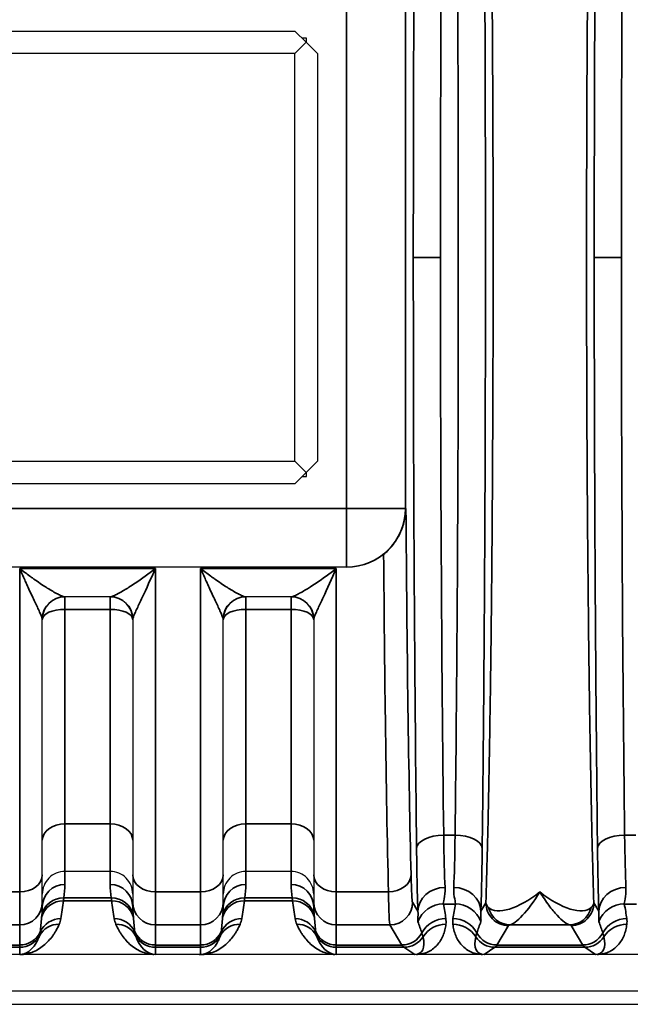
# Model space of a CAD drawing. Header units: millimetres. Extents: x 399 to 6233, y -1870 to 1602.
# Tile 527 of 656: x 6005 to 6019, y -119 to -98. Entities that reach past the tile are written whole.
import ezdxf

# ---------------------------------------------------------------- set-up
doc = ezdxf.new("R2010")
doc.units = ezdxf.units.MM
for name, color, linetype, lineweight in [('AM_5', 3, 'Continuous', 25), ('可見 (ISO)', 7, 'Continuous', 25), ('窄部可見 (ISO)', 7, 'Continuous', 35)]:
    doc.layers.add(name, color=color, linetype=linetype, lineweight=lineweight)
doc.styles.add('尺寸標註', font='romans.shx', dxfattribs={"bigfont": 'CHINESET.SHX'})
doc.dimstyles.new('CNS1$0', dxfattribs={"dimtxt": 2.5, "dimasz": 2.5, "dimexe": 1, "dimexo": 1, "dimgap": 1.5, "dimtad": 1, "dimtoh": 1, "dimdec": 1, "dimdsep": 46, "dimtxsty": '尺寸標註', "dimcen": 0, "dimclrd": 2, "dimclre": 2, "dimclrt": 1, "dimadec": 0, "dimazin": 2, "dimtp": 0.1, "dimtm": 0.1, "dimtfac": 0.71, "dimtdec": 1, "dimtmove": 0, "dimatfit": 0, "dimfxl": 0, "dimlwd": 13, "dimlwe": 13, "dimarcsym": 0})

# ---------------------------------------------------------------- blocks, each defined once
blk = doc.blocks.new('*D332')
at = {"layer": 'AM_5', "color": 2, "lineweight": 13}
for p, q in [((6099.13, -103.796), (6099.13, -138.156)), ((5938.43, -120.028), (5938.43, -138.156)), ((6096.63, -137.156), (5940.93, -137.156))]:
    blk.add_line(p, q, dxfattribs=at)
at = {"layer": 'AM_5', "color": 2, "lineweight": -2}
for points in [[(5940.93, -136.739), (5940.93, -137.573), (5938.43, -137.156)], [(6096.63, -136.739), (6096.63, -137.573), (6099.13, -137.156)]]:
    blk.add_solid(points, dxfattribs=at)
at = {"layer": 'Defpoints', "color": 0, "lineweight": -2}
for p in [(6099.13, -102.796), (5938.43, -119.028), (5938.43, -137.156)]:
    blk.add_point(p, dxfattribs=at)
at = {"layer": 'AM_5', "color": 1, "insert": (6018.78, -134.406), "char_height": 2.5, "attachment_point": 5, "style": '尺寸標註'}
blk.add_mtext('160.7', dxfattribs=at)

msp = doc.modelspace()

# ---------------------------------------------------------------- linework, layer by layer
at = {"layer": '可見 (ISO)'}
for p, q in [((6002.264, -97.796), (6011.264, -97.796)), ((6011.264, -97.796), (6011.514, -98.046)), ((6011.514, -98.046), (6011.264, -98.296)), ((6011.524, -97.952), (6011.42, -97.952)), ((6011.514, -98.046), (6011.524, -98.036)), ((6011.514, -98.046), (6011.764, -98.296)), ((6011.524, -98.056), (6011.524, -97.952)), ((6011.264, -98.296), (6002.264, -98.296)), ((6011.264, -107.296), (6011.264, -98.296)), ((6011.764, -98.296), (6011.764, -107.296)), ((6002.264, -107.296), (6011.264, -107.296)), ((6011.264, -107.296), (6011.514, -107.546)), ((6011.764, -107.296), (6011.514, -107.546)), ((6011.514, -107.546), (6011.264, -107.796)), ((6011.42, -107.64), (6011.524, -107.64)), ((6011.524, -107.556), (6011.514, -107.546)), ((6011.524, -107.64), (6011.524, -107.536)), ((6011.264, -107.796), (6002.264, -107.796)), ((6012.407, -109.64), (6000.953, -109.64)), ((6012.418, -109.64), (6012.407, -109.64)), ((6007.186, -110.296), (6006.174, -110.296)), ((6011.186, -110.296), (6010.174, -110.296)), ((6005.68, -116.436), (6005.68, -110.796)), ((6007.68, -110.796), (6007.68, -116.436)), ((6009.68, -116.436), (6009.68, -110.796)), ((6011.68, -110.796), (6011.68, -116.436)), ((6007.18, -116.362), (6006.18, -116.362)), ((6011.18, -116.362), (6010.18, -116.362)), ((6005.68, -117.043), (6005.68, -116.436)), ((6007.68, -116.436), (6007.68, -117.043)), ((6009.68, -117.043), (6009.68, -116.436)), ((6011.68, -116.436), (6011.68, -117.043)), ((6005.68, -117.043), (6005.68, -117.145)), ((6007.68, -117.145), (6007.68, -117.043)), ((6009.68, -117.043), (6009.68, -117.145)), ((6011.68, -117.145), (6011.68, -117.043)), ((6083.18, -118.196), (5978.68, -118.196)), ((5978.68, -118.996), (6083.18, -118.996)), ((5974.43, -119.296), (6087.43, -119.296))]:
    msp.add_line(p, q, dxfattribs=at)
for centre, radius, start, end in [((6006.18, -110.796), 0.5, 90, 180), ((6007.18, -110.796), 0.5, 0, 90), ((6010.264, -113.296), 3, 104.5681, 104.5686), ((6010.18, -110.796), 0.5, 90, 180), ((6011.18, -110.796), 0.5, 0, 90), ((6010.264, -113.296), 3, 60.9639, 60.9657)]:
    msp.add_arc(centre, radius, start, end, dxfattribs=at)
msp.add_ellipse((6009.147, -118.195), major_axis=(-0.0441, 0), ratio=0.011497, start_param=1.582178, end_param=2.38876, dxfattribs=at)
for points, knots in [([(6013.226, -109.357), (6013.295, -109.302), (6013.36, -109.238), (6013.487, -109.084), (6013.545, -108.993), (6013.634, -108.807), (6013.666, -108.714), (6013.708, -108.529), (6013.719, -108.437), (6013.72, -108.344), (6013.72, -108.342), (6013.72, -108.34)], [0.0000025, 0.0000025, 0.0000025, 0.0000025, 0.0273791, 0.0273791, 0.0597, 0.0597, 0.089653, 0.089653, 0.1184213, 0.1184213, 0.1189519, 0.1189519, 0.1189519, 0.1189519]), ([(6013.226, -109.357), (6013.133, -109.431), (6013.026, -109.496), (6012.754, -109.608), (6012.581, -109.64), (6012.418, -109.64)], [-0.48595409, -0.48595409, -0.48595409, -0.48595409, -0.45043413, -0.45043413, -0.40161512, -0.40161512, -0.40161512, -0.40161512]), ([(6006.18, -116.362), (6006.047, -116.362), (6005.918, -116.416), (6005.826, -116.508), (6005.734, -116.6), (6005.68, -116.731), (6005.68, -116.861)], [0, 0, 0, 0, 0.0003907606, 0.0003907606, 0.0003907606, 0.0007815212, 0.0007815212, 0.0007815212, 0.0007815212]), ([(6007.68, -116.861), (6007.68, -116.73), (6007.625, -116.6), (6007.533, -116.508), (6007.441, -116.416), (6007.312, -116.362), (6007.18, -116.362)], [-0.0000151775, -0.0000151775, -0.0000151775, -0.0000151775, 0.0003793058, 0.0003793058, 0.0003793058, 0.0007737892, 0.0007737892, 0.0007737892, 0.0007737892]), ([(6010.18, -116.362), (6010.047, -116.362), (6009.918, -116.416), (6009.826, -116.508), (6009.734, -116.6), (6009.68, -116.731), (6009.68, -116.861)], [0, 0, 0, 0, 0.0003907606, 0.0003907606, 0.0003907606, 0.0007815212, 0.0007815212, 0.0007815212, 0.0007815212]), ([(6011.68, -116.861), (6011.68, -116.73), (6011.625, -116.6), (6011.533, -116.508), (6011.441, -116.416), (6011.312, -116.362), (6011.18, -116.362)], [-0.0000151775, -0.0000151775, -0.0000151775, -0.0000151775, 0.0003793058, 0.0003793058, 0.0003793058, 0.0007737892, 0.0007737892, 0.0007737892, 0.0007737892]), ([(6008.18, -118.196), (6008.176, -118.196), (6008.172, -118.196), (6008.168, -118.196), (6008.161, -118.196), (6008.155, -118.196), (6008.148, -118.196)], [-0.00000448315, -0.00000448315, -0.00000448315, -0.00000448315, 0.00000994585, 0.00000994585, 0.00000994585, 0.00003010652, 0.00003010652, 0.00003010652, 0.00003010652]), ([(6012.18, -118.196), (6012.176, -118.196), (6012.172, -118.196), (6012.168, -118.196), (6012.161, -118.196), (6012.155, -118.196), (6012.148, -118.196)], [-0.00000448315, -0.00000448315, -0.00000448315, -0.00000448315, 0.00000994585, 0.00000994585, 0.00000994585, 0.00003010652, 0.00003010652, 0.00003010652, 0.00003010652]), ([(6013.949, -118.196), (6013.942, -118.196), (6013.934, -118.196), (6013.928, -118.196), (6013.922, -118.196), (6013.917, -118.196), (6013.912, -118.196)], [0.00000000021, 0.00000000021, 0.00000000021, 0.00000000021, 0.00002113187, 0.00002113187, 0.00002113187, 0.0000394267, 0.0000394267, 0.0000394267, 0.0000394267]), ([(6015.447, -118.196), (6015.442, -118.196), (6015.438, -118.196), (6015.432, -118.196), (6015.425, -118.196), (6015.418, -118.196), (6015.411, -118.196)], [-0.00000491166, -0.00000491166, -0.00000491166, -0.00000491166, 0.00001268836, 0.00001268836, 0.00001268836, 0.00003478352, 0.00003478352, 0.00003478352, 0.00003478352]), ([(6017.949, -118.196), (6017.942, -118.196), (6017.934, -118.196), (6017.928, -118.196), (6017.922, -118.196), (6017.917, -118.196), (6017.912, -118.196)], [0.00000000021, 0.00000000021, 0.00000000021, 0.00000000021, 0.00002113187, 0.00002113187, 0.00002113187, 0.0000394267, 0.0000394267, 0.0000394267, 0.0000394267])]:
    msp.add_open_spline(points, degree=3, knots=knots, dxfattribs=at)
at = {"layer": '窄部可見 (ISO)'}
for p, q in [((6012.407, -108.34), (6012.407, -97.252)), ((6013.706, -97.252), (6013.706, -108.34)), ((6014.482, -102.796), (6013.882, -102.796)), ((6018.482, -102.796), (6017.882, -102.796)), ((6000.953, -108.34), (6012.407, -108.34)), ((6012.407, -109.64), (6012.407, -108.34)), ((6013.706, -108.34), (6012.407, -108.34)), ((6013.706, -108.34), (6013.72, -108.34)), ((6005.18, -109.667), (6005.18, -116.814)), ((6005.18, -109.667), (6008.18, -109.667)), ((6008.18, -116.814), (6008.18, -109.667)), ((6009.18, -109.667), (6009.18, -116.814)), ((6009.18, -109.667), (6012.18, -109.667)), ((6012.18, -116.814), (6012.18, -109.667)), ((6006.18, -110.572), (6006.18, -110.296)), ((6007.18, -110.572), (6007.18, -110.296)), ((6010.18, -110.296), (6010.18, -110.572)), ((6011.18, -110.296), (6011.18, -110.572)), ((6007.18, -110.572), (6006.18, -110.572)), ((6006.18, -115.312), (6006.18, -110.572)), ((6007.18, -110.572), (6007.18, -115.312)), ((6011.18, -110.572), (6010.18, -110.572)), ((6010.18, -115.312), (6010.18, -110.572)), ((6011.18, -110.572), (6011.18, -115.312)), ((6007.18, -115.312), (6006.18, -115.312)), ((6006.18, -116.362), (6006.18, -115.312)), ((6007.18, -115.312), (6007.18, -116.362)), ((6011.18, -115.312), (6010.18, -115.312)), ((6010.18, -116.362), (6010.18, -115.312)), ((6011.18, -115.312), (6011.18, -116.362)), ((6014.554, -115.558), (6014.805, -115.558)), ((6018.554, -115.558), (6018.805, -115.558)), ((6006.18, -116.362), (6006.18, -116.65)), ((6007.18, -116.65), (6007.18, -116.362)), ((6010.18, -116.362), (6010.18, -116.65)), ((6011.18, -116.65), (6011.18, -116.362)), ((6004.18, -116.814), (6005.18, -116.814)), ((6005.18, -116.814), (6005.18, -117.543)), ((6007.213, -117.008), (6006.146, -117.008)), ((6006.156, -116.944), (6007.203, -116.944)), ((6008.18, -116.814), (6009.18, -116.814)), ((6008.18, -117.543), (6008.18, -116.814)), ((6009.18, -116.814), (6009.18, -117.543)), ((6011.213, -117.008), (6010.146, -117.008)), ((6010.156, -116.944), (6011.203, -116.944)), ((6012.18, -116.814), (6013.332, -116.814)), ((6012.18, -117.543), (6012.18, -116.814)), ((6013.864, -117.043), (6013.983, -117.241)), ((6014.814, -117.081), (6014.546, -117.081)), ((6015.376, -117.241), (6015.487, -117.056)), ((6017.872, -117.056), (6017.983, -117.241)), ((6018.814, -117.081), (6018.546, -117.081)), ((6005.18, -117.543), (6004.18, -117.543)), ((6005.18, -117.986), (6005.18, -117.543)), ((6009.18, -117.543), (6008.18, -117.543)), ((6008.18, -117.543), (6008.18, -117.986)), ((6009.18, -117.986), (6009.18, -117.543)), ((6013.365, -117.543), (6012.18, -117.543)), ((6012.18, -117.543), (6012.18, -117.986)), ((6013.63, -117.986), (6013.365, -117.543)), ((6015.987, -117.555), (6015.729, -117.986)), ((6017.336, -117.543), (6016.023, -117.543)), ((6017.63, -117.986), (6017.372, -117.555)), ((6004.18, -117.986), (6005.18, -117.986)), ((6005.18, -118.037), (6004.18, -118.037)), ((6005.18, -117.986), (6005.18, -118.037)), ((6005.18, -118.196), (6005.18, -118.037)), ((6008.18, -117.986), (6009.18, -117.986)), ((6008.18, -118.037), (6008.18, -117.986)), ((6009.18, -118.037), (6008.18, -118.037)), ((6008.18, -118.037), (6008.18, -118.196)), ((6009.18, -117.986), (6009.18, -118.037)), ((6009.18, -118.196), (6009.18, -118.037)), ((6012.18, -117.986), (6013.63, -117.986)), ((6012.18, -118.037), (6012.18, -117.986)), ((6013.674, -118.037), (6012.18, -118.037)), ((6012.18, -118.037), (6012.18, -118.196)), ((6013.912, -118.196), (6013.674, -118.037)), ((6015.685, -118.037), (6015.447, -118.196)), ((6017.674, -118.037), (6015.685, -118.037)), ((6015.729, -117.986), (6017.63, -117.986)), ((6017.912, -118.196), (6017.674, -118.037))]:
    msp.add_line(p, q, dxfattribs=at)
for centre, major_axis, ratio, start_param, end_param in [((6015.039, -102.796), (0, -26), 0.02143, 4.199317, 4.712389), ((6019.039, -102.796), (0, -26), 0.02143, 4.199317, 4.712389), ((6015.039, -102.796), (0, -26), 0.02143, 4.712389, 5.225461), ((6019.039, -102.796), (0, -26), 0.02143, 4.712389, 5.225461), ((6012.407, -108.34), (0, -1.3), 0.999781, 0, 1.570796), ((6006.174, -110.796), (0, 0.5), 0.995128, 0, 1.522394), ((6007.186, -110.796), (0, 0.5), 0.995128, 4.760791, 6.283185), ((6010.174, -110.796), (0, 0.5), 0.995128, 0, 1.522394), ((6011.186, -110.796), (0, 0.5), 0.995128, 4.760791, 6.283185), ((6006.18, -110.796), (-0.5, 0), 0.448818, 4.712389, 6.283185), ((6007.18, -110.796), (0.5, 0), 0.448818, 0, 1.570796), ((6010.18, -110.796), (-0.5, 0), 0.448818, 4.712389, 6.283185), ((6011.18, -110.796), (0.5, 0), 0.448818, 0, 1.570796), ((6006.18, -115.673), (-0.5, 0), 0.722416, 4.712389, 6.283185), ((6007.18, -115.673), (0.5, 0), 0.722416, 0, 1.570796), ((6010.18, -115.673), (-0.5, 0), 0.722416, 4.712389, 6.283185), ((6011.18, -115.673), (0.5, 0), 0.722416, 0, 1.570796), ((6014.554, -115.853), (-0.6, -0.007), 0.49083, 4.706597, 6.259146), ((6014.61, -114.484), (0.007, -2.58), 0.02502, 5.141663, 5.756891), ((6014.75, -114.484), (-0.007, -2.58), 0.02502, 0.526295, 1.141522), ((6014.805, -115.853), (0.6, -0.007), 0.49083, 0.024039, 1.576589), ((6018.554, -115.853), (-0.6, -0.007), 0.49083, 4.706597, 6.259146), ((6018.61, -114.484), (0.007, -2.58), 0.02502, 5.141663, 5.756891), ((6014.01, -114.564), (-0.007, 3.096), 0.02085, 2.000085, 2.615317), ((6015.349, -114.564), (0.007, 3.096), 0.02085, 3.667868, 4.283101), ((6018.01, -114.564), (-0.007, 3.096), 0.02085, 2.000085, 2.615317), ((6005.18, -116.436), (0.5, 0), 0.756436, 4.712389, 6.283185), ((6008.18, -116.436), (-0.5, 0), 0.756436, 0, 1.570796), ((6009.18, -116.436), (0.5, 0), 0.756436, 4.712389, 6.283185), ((6012.18, -116.436), (-0.5, 0), 0.756436, 0, 1.570796), ((6013.332, -116.436), (0.5, 0.012), 0.756341, 4.694068, 6.251166), ((6013.863, -114.934), (0.003, -2.11), 0.022449, 5.503973, 6.245732), ((6006.18, -117.145), (-0.5, 0), 0.991894, 4.712389, 6.283185), ((6005.674, -116.724), (-0.052, -0.974), 0.515671, 1.369912, 1.674524), ((6007.685, -116.724), (0.052, -0.974), 0.515671, 4.608661, 4.913273), ((6007.18, -117.145), (0.5, 0), 0.991894, 0, 1.570796), ((6010.18, -117.145), (-0.5, 0), 0.991894, 4.712389, 6.283185), ((6009.674, -116.724), (-0.052, -0.974), 0.515671, 1.369912, 1.674524), ((6011.685, -116.724), (0.052, -0.974), 0.515671, 4.608661, 4.913273), ((6011.18, -117.145), (0.5, 0), 0.991894, 0, 1.570796), ((6014.583, -117.241), (-0.6, -0.023), 0.876399, 4.678969, 6.239685), ((6014.776, -117.241), (0.6, -0.023), 0.876399, 0.0435, 1.604216), ((6018.583, -117.241), (-0.6, -0.023), 0.876399, 4.678969, 6.239685), ((6006.146, -117.507), (-0.497, 0.054), 0.998252, 4.819575, 6.131234), ((6006.156, -117.44), (-0.494, 0.079), 0.99169, 4.869348, 6.224987), ((6005.628, -116.774), (-0.126, -1.734), 0.309252, 1.221866, 1.457857), ((6007.203, -117.44), (0.494, 0.079), 0.99169, 0.058198, 1.413837), ((6007.732, -116.774), (0.126, -1.734), 0.309252, 4.825328, 5.06132), ((6007.213, -117.507), (0.497, 0.054), 0.998252, 0.151951, 1.463611), ((6010.146, -117.507), (-0.497, 0.054), 0.998252, 4.819575, 6.131234), ((6010.156, -117.44), (-0.494, 0.079), 0.99169, 4.869348, 6.224987), ((6009.628, -116.774), (-0.126, -1.734), 0.309252, 1.221866, 1.457857), ((6011.203, -117.44), (0.494, 0.079), 0.99169, 0.058198, 1.413837), ((6011.732, -116.774), (0.126, -1.734), 0.309252, 4.825328, 5.06132), ((6011.213, -117.507), (0.497, 0.054), 0.998252, 0.151951, 1.463611), ((6013.363, -115.012), (-0.003, 2.532), 0.018707, 2.362393, 3.10415), ((6005.18, -117.043), (0.5, 0), 0.999391, 4.712389, 6.283185), ((6005.18, -117.145), (0, 0.876), 0.570857, 4.496293, 4.712389), ((6008.18, -117.043), (-0.5, 0), 0.999391, 0, 1.570796), ((6008.18, -117.145), (0, 0.876), 0.570857, 1.570796, 1.786892), ((6009.18, -117.043), (0.5, 0), 0.999391, 4.712389, 6.283185), ((6009.18, -117.145), (0, 0.876), 0.570857, 4.496293, 4.712389), ((6012.18, -117.043), (-0.5, 0), 0.999391, 0, 1.570796), ((6012.18, -117.145), (0, 0.876), 0.570857, 1.570796, 1.786892), ((6013.365, -117.043), (-0.429, -0.257), 0.999172, 1.030857, 2.600922), ((6014.546, -117.679), (-0.588, -0.12), 0.998201, 4.511525, 5.723718), ((6013.825, -116.647), (0.587, -1.898), 0.297416, 1.071506, 1.249581), ((6015.535, -116.647), (-0.587, -1.898), 0.297416, 5.033605, 5.211679), ((6014.814, -117.679), (0.588, -0.12), 0.998201, 0.559467, 1.77166), ((6016.023, -117.043), (0.093, -0.491), 0.982993, 4.763177, 6.091983), ((6017.336, -117.043), (-0.093, -0.491), 0.982993, 0.191203, 1.520008), ((6016.867, -117.041), (-1.005, 0.004), 0.337804, 2.79924, 3.112734), ((6018.546, -117.679), (0.588, 0.12), 0.998201, 1.369933, 2.582126), ((6017.825, -116.647), (0.587, -1.898), 0.297416, 1.071506, 1.249581), ((6005.18, -116.877), (0, 1.961), 0.255034, 4.282281, 4.453176), ((6006.089, -117.903), (-0.492, 0.092), 0.998212, 4.896417, 6.037237), ((6007.271, -117.903), (0.492, 0.092), 0.998212, 0.245949, 1.386768), ((6008.18, -116.877), (0, 1.961), 0.255034, 1.830009, 2.000904), ((6009.18, -116.877), (0, 1.961), 0.255034, 4.282281, 4.453176), ((6010.089, -117.903), (-0.492, 0.092), 0.998212, 4.896417, 6.037237), ((6011.271, -117.903), (0.492, 0.092), 0.998212, 0.245949, 1.386768), ((6012.18, -116.877), (0, 1.961), 0.255034, 1.830009, 2.000904), ((6014.601, -118.001), (-0.594, -0.083), 0.998238, 4.573579, 5.655239), ((6014.758, -118.001), (0.594, -0.083), 0.998238, 0.627947, 1.709607), ((6018.601, -118.001), (0.594, 0.083), 0.998238, 1.431986, 2.513646), ((6006.052, -118.026), (-0.46, 0.197), 0.997957, 5.115617, 6.17612), ((6007.307, -118.026), (0.46, 0.197), 0.997957, 0.107065, 1.167568), ((6010.052, -118.026), (-0.46, 0.197), 0.997957, 5.115617, 6.17612), ((6011.307, -118.026), (0.46, 0.197), 0.997957, 0.107065, 1.167568), ((6013.177, -116.731), (-1.006, 2.097), 0.194686, 4.130256, 4.260833), ((6014.603, -118.125), (-0.595, 0.075), 0.998245, 4.838078, 5.844438), ((6014.756, -118.125), (0.595, 0.075), 0.998245, 0.438747, 1.445107), ((6016.182, -116.731), (1.006, 2.097), 0.194686, 2.022352, 2.15293), ((6017.177, -116.731), (-1.006, 2.097), 0.194686, 4.130256, 4.260833), ((6018.603, -118.125), (0.595, -0.075), 0.998245, 1.696485, 2.702846), ((6005.18, -117.486), (-0.5, 0), 0.999391, 1.570796, 2.711485), ((6005.18, -117.537), (-0.5, 0), 0.999903, 1.570796, 2.630736), ((6008.18, -117.486), (-0.5, 0), 0.999391, 0.430108, 1.570796), ((6008.18, -117.537), (-0.5, 0), 0.999903, 0.510856, 1.570796), ((6008.18, -117.385), (0, 0.811), 0.616376, 2.081653, 3.141593), ((6009.18, -117.486), (-0.5, 0), 0.999391, 1.570796, 2.711485), ((6009.18, -117.537), (-0.5, 0), 0.999903, 1.570796, 2.630736), ((6012.18, -117.486), (-0.5, 0), 0.999391, 0.430108, 1.570796), ((6012.18, -117.537), (-0.5, 0), 0.999903, 0.510856, 1.570796), ((6012.18, -117.385), (0, 0.811), 0.616376, 2.081653, 3.141593), ((6013.63, -117.486), (-0.429, -0.257), 0.999172, 1.030857, 2.112865), ((6013.674, -117.537), (-0.277, -0.416), 0.999683, 0.588111, 1.594775), ((6013.399, -117.353), (-0.641, 0.802), 0.399262, 2.832426, 3.839089), ((6015.96, -117.353), (0.641, 0.802), 0.399262, 2.444096, 3.45076), ((6015.685, -117.537), (-0.277, 0.416), 0.999683, 1.546818, 2.553481), ((6015.729, -117.486), (-0.429, 0.257), 0.999172, 1.028727, 2.110736), ((6017.63, -117.486), (-0.429, -0.257), 0.999172, 1.030857, 2.112865), ((6017.674, -117.537), (-0.277, -0.416), 0.999683, 0.588111, 1.594775), ((6017.399, -117.353), (-0.641, 0.802), 0.399262, 2.832426, 3.839089), ((6013.703, -18.003), (0, -100.043), 0.020838, 6.248286, 6.269226), ((6015.656, -18.003), (0, -100.043), 0.020838, 0.01396, 0.034899), ((6017.703, -18.003), (0, -100.043), 0.020838, 6.248286, 6.269226)]:
    msp.add_ellipse(centre, major_axis=major_axis, ratio=ratio, start_param=start_param, end_param=end_param, dxfattribs=at)
for points, knots in [([(6015.487, -117.056), (6015.498, -116.709), (6015.508, -116.336), (6015.518, -115.947), (6015.52, -115.884), (6015.521, -115.819), (6015.523, -115.754), (6015.534, -115.29), (6015.545, -114.794), (6015.554, -114.275), (6015.564, -113.757), (6015.573, -113.213), (6015.582, -112.643), (6015.59, -112.074), (6015.598, -111.476), (6015.605, -110.86), (6015.608, -110.599), (6015.61, -110.335), (6015.613, -110.068), (6015.617, -109.704), (6015.62, -109.334), (6015.623, -108.959), (6015.628, -108.308), (6015.633, -107.637), (6015.636, -106.953), (6015.643, -105.583), (6015.647, -104.197), (6015.647, -102.796), (6015.647, -101.395), (6015.643, -100.01), (6015.636, -98.639), (6015.63, -97.559), (6015.623, -96.519), (6015.613, -95.524), (6015.61, -95.257), (6015.608, -94.993), (6015.605, -94.732), (6015.598, -94.116), (6015.59, -93.519), (6015.582, -92.949), (6015.573, -92.38), (6015.564, -91.836), (6015.554, -91.317), (6015.545, -90.798), (6015.534, -90.302), (6015.523, -89.838), (6015.521, -89.773), (6015.52, -89.708), (6015.518, -89.645), (6015.508, -89.256), (6015.498, -88.883), (6015.487, -88.536)], [0.0267397, 0.0267397, 0.0267397, 0.0267397, 0.0775919, 0.0775919, 0.0775919, 0.0858976, 0.0858976, 0.0858976, 0.1450554, 0.1450554, 0.1450554, 0.2042133, 0.2042133, 0.2042133, 0.2633711, 0.2633711, 0.2633711, 0.2884173, 0.2884173, 0.2884173, 0.322529, 0.322529, 0.322529, 0.3816868, 0.3816868, 0.3816868, 0.5, 0.5, 0.5, 0.6183182, 0.6183182, 0.6183182, 0.7115983, 0.7115983, 0.7115983, 0.7366339, 0.7366339, 0.7366339, 0.7957918, 0.7957918, 0.7957918, 0.8549496, 0.8549496, 0.8549496, 0.9141075, 0.9141075, 0.9141075, 0.9224155, 0.9224155, 0.9224155, 0.9732653, 0.9732653, 0.9732653, 0.9732653]), ([(6017.872, -88.536), (6017.861, -88.883), (6017.851, -89.256), (6017.841, -89.645), (6017.839, -89.708), (6017.838, -89.773), (6017.836, -89.838), (6017.825, -90.302), (6017.815, -90.798), (6017.805, -91.317), (6017.795, -91.835), (6017.786, -92.379), (6017.777, -92.949), (6017.769, -93.518), (6017.761, -94.116), (6017.755, -94.732), (6017.752, -94.993), (6017.749, -95.257), (6017.746, -95.524), (6017.743, -95.888), (6017.739, -96.258), (6017.736, -96.633), (6017.731, -97.284), (6017.727, -97.955), (6017.723, -98.639), (6017.716, -100.009), (6017.712, -101.395), (6017.712, -102.796), (6017.712, -104.197), (6017.716, -105.582), (6017.723, -106.953), (6017.729, -108.033), (6017.736, -109.073), (6017.746, -110.068), (6017.749, -110.335), (6017.752, -110.599), (6017.755, -110.86), (6017.761, -111.476), (6017.769, -112.073), (6017.777, -112.643), (6017.786, -113.212), (6017.795, -113.756), (6017.805, -114.275), (6017.815, -114.794), (6017.825, -115.29), (6017.836, -115.754), (6017.838, -115.819), (6017.839, -115.884), (6017.841, -115.947), (6017.851, -116.336), (6017.861, -116.709), (6017.872, -117.056)], [0.0267397, 0.0267397, 0.0267397, 0.0267397, 0.0775919, 0.0775919, 0.0775919, 0.0858976, 0.0858976, 0.0858976, 0.1450554, 0.1450554, 0.1450554, 0.2042133, 0.2042133, 0.2042133, 0.2633711, 0.2633711, 0.2633711, 0.2884173, 0.2884173, 0.2884173, 0.322529, 0.322529, 0.322529, 0.3816868, 0.3816868, 0.3816868, 0.5, 0.5, 0.5, 0.6183182, 0.6183182, 0.6183182, 0.7115983, 0.7115983, 0.7115983, 0.7366339, 0.7366339, 0.7366339, 0.7957918, 0.7957918, 0.7957918, 0.8549496, 0.8549496, 0.8549496, 0.9141075, 0.9141075, 0.9141075, 0.9224155, 0.9224155, 0.9224155, 0.9732653, 0.9732653, 0.9732653, 0.9732653]), ([(6013.882, -102.796), (6013.882, -100.521), (6013.888, -98.247), (6013.9, -96.047), (6013.913, -93.847), (6013.931, -91.721), (6013.954, -89.739)], [0, 0, 0, 0, 0.256536, 0.256536, 0.256536, 0.5130721, 0.5130721, 0.5130721, 0.5130721]), ([(6015.405, -89.739), (6015.429, -91.721), (6015.447, -93.847), (6015.459, -96.047), (6015.471, -98.247), (6015.477, -100.521), (6015.477, -102.796), (6015.477, -105.071), (6015.471, -107.345), (6015.459, -109.545), (6015.447, -111.745), (6015.429, -113.871), (6015.405, -115.853)], [2.628521, 2.628521, 2.628521, 2.628521, 2.885057, 2.885057, 2.885057, 3.141593, 3.141593, 3.141593, 3.398129, 3.398129, 3.398129, 3.654665, 3.654665, 3.654665, 3.654665]), ([(6017.882, -102.796), (6017.882, -100.521), (6017.888, -98.247), (6017.9, -96.047), (6017.913, -93.847), (6017.931, -91.721), (6017.954, -89.739)], [0, 0, 0, 0, 0.256536, 0.256536, 0.256536, 0.5130721, 0.5130721, 0.5130721, 0.5130721]), ([(6014.805, -115.558), (6014.829, -113.621), (6014.847, -111.544), (6014.871, -107.242), (6014.877, -105.019), (6014.877, -100.573), (6014.871, -98.35), (6014.847, -94.048), (6014.829, -91.971), (6014.805, -90.034)], [2.628521, 2.628521, 2.628521, 2.628521, 2.885057, 2.885057, 3.141593, 3.141593, 3.398129, 3.398129, 3.654665, 3.654665, 3.654665, 3.654665]), ([(6013.954, -115.853), (6013.931, -113.871), (6013.913, -111.745), (6013.9, -109.545), (6013.888, -107.345), (6013.882, -105.071), (6013.882, -102.796)], [5.7701132, 5.7701132, 5.7701132, 5.7701132, 6.0266493, 6.0266493, 6.0266493, 6.2831853, 6.2831853, 6.2831853, 6.2831853]), ([(6017.954, -115.853), (6017.931, -113.871), (6017.913, -111.745), (6017.9, -109.545), (6017.888, -107.345), (6017.882, -105.071), (6017.882, -102.796)], [5.7701132, 5.7701132, 5.7701132, 5.7701132, 6.0266493, 6.0266493, 6.0266493, 6.2831853, 6.2831853, 6.2831853, 6.2831853]), ([(6013.72, -108.34), (6013.73, -109.871), (6013.745, -111.363), (6013.764, -112.731), (6013.783, -114.115), (6013.806, -115.371), (6013.832, -116.436)], [0.3125516, 0.3125516, 0.3125516, 0.3125516, 0.583573, 0.583573, 0.583573, 0.8578464, 0.8578464, 0.8578464, 0.8578464]), ([(6013.332, -116.814), (6013.306, -115.717), (6013.283, -114.427), (6013.264, -113.007), (6013.249, -111.858), (6013.236, -110.625), (6013.226, -109.357)], [5.4253389, 5.4253389, 5.4253389, 5.4253389, 5.6994911, 5.6994911, 5.6994911, 5.9212639, 5.9212639, 5.9212639, 5.9212639]), ([(6005.677, -110.772), (6005.672, -110.754), (6005.663, -110.73), (6005.652, -110.703), (6005.64, -110.673), (6005.625, -110.64), (6005.608, -110.604), (6005.604, -110.596), (6005.6, -110.587), (6005.596, -110.578), (6005.563, -110.506), (6005.525, -110.426), (6005.485, -110.341), (6005.48, -110.33), (6005.475, -110.32), (6005.47, -110.309), (6005.448, -110.26), (6005.424, -110.21), (6005.4, -110.159), (6005.38, -110.114), (6005.358, -110.068), (6005.337, -110.021), (6005.322, -109.988), (6005.307, -109.954), (6005.291, -109.92), (6005.273, -109.879), (6005.254, -109.837), (6005.236, -109.795), (6005.217, -109.753), (6005.198, -109.71), (6005.18, -109.667)], [0, 0, 0, 0, 0.000170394, 0.000170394, 0.000170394, 0.00035746, 0.00035746, 0.00035746, 0.000401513, 0.000401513, 0.000401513, 0.000758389, 0.000758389, 0.000758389, 0.000803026, 0.000803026, 0.000803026, 0.001003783, 0.001003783, 0.001003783, 0.001179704, 0.001179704, 0.001179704, 0.001304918, 0.001304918, 0.001304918, 0.001455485, 0.001455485, 0.001455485, 0.001606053, 0.001606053, 0.001606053, 0.001606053]), ([(6005.18, -109.667), (6005.254, -109.726), (6005.33, -109.783), (6005.404, -109.837), (6005.429, -109.856), (6005.454, -109.873), (6005.478, -109.891), (6005.484, -109.895), (6005.489, -109.899), (6005.495, -109.903), (6005.587, -109.968), (6005.678, -110.03), (6005.765, -110.084), (6005.774, -110.09), (6005.782, -110.095), (6005.791, -110.101), (6005.873, -110.151), (6005.951, -110.197), (6006.018, -110.232), (6006.024, -110.235), (6006.031, -110.238), (6006.037, -110.241), (6006.07, -110.258), (6006.1, -110.272), (6006.124, -110.282), (6006.147, -110.291), (6006.165, -110.296), (6006.174, -110.296)], [-0.000006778, -0.000006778, -0.000006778, -0.000006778, 0.000287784, 0.000287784, 0.000287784, 0.000385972, 0.000385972, 0.000385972, 0.000408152, 0.000408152, 0.000408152, 0.000778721, 0.000778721, 0.000778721, 0.000816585, 0.000816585, 0.000816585, 0.001171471, 0.001171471, 0.001171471, 0.001205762, 0.001205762, 0.001205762, 0.001389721, 0.001389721, 0.001389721, 0.00156422, 0.00156422, 0.00156422, 0.00156422]), ([(6007.186, -110.296), (6007.194, -110.296), (6007.212, -110.291), (6007.235, -110.282), (6007.259, -110.272), (6007.289, -110.258), (6007.322, -110.241), (6007.329, -110.238), (6007.335, -110.235), (6007.341, -110.232), (6007.378, -110.212), (6007.419, -110.19), (6007.461, -110.165), (6007.496, -110.145), (6007.531, -110.124), (6007.568, -110.101), (6007.577, -110.095), (6007.585, -110.09), (6007.594, -110.084), (6007.64, -110.055), (6007.687, -110.025), (6007.735, -109.992), (6007.878, -109.896), (6008.03, -109.785), (6008.18, -109.667)], [0, 0, 0, 0, 0.000175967, 0.000175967, 0.000175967, 0.000359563, 0.000359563, 0.000359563, 0.000393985, 0.000393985, 0.000393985, 0.000590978, 0.000590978, 0.000590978, 0.000749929, 0.000749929, 0.000749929, 0.000787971, 0.000787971, 0.000787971, 0.000984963, 0.000984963, 0.000984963, 0.001575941, 0.001575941, 0.001575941, 0.001575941]), ([(6008.18, -109.667), (6008.08, -109.897), (6007.98, -110.115), (6007.889, -110.309), (6007.884, -110.32), (6007.879, -110.331), (6007.874, -110.341), (6007.834, -110.426), (6007.796, -110.507), (6007.763, -110.578), (6007.759, -110.587), (6007.755, -110.596), (6007.751, -110.604), (6007.734, -110.64), (6007.719, -110.674), (6007.707, -110.703), (6007.696, -110.73), (6007.687, -110.754), (6007.683, -110.772)], [-0.000007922, -0.000007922, -0.000007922, -0.000007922, 0.000792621, 0.000792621, 0.000792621, 0.000836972, 0.000836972, 0.000836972, 0.001192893, 0.001192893, 0.001192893, 0.001236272, 0.001236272, 0.001236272, 0.001422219, 0.001422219, 0.001422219, 0.001593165, 0.001593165, 0.001593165, 0.001593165]), ([(6009.677, -110.772), (6009.672, -110.754), (6009.663, -110.73), (6009.652, -110.703), (6009.64, -110.673), (6009.625, -110.64), (6009.608, -110.604), (6009.604, -110.596), (6009.6, -110.587), (6009.596, -110.578), (6009.563, -110.506), (6009.525, -110.426), (6009.485, -110.341), (6009.48, -110.33), (6009.475, -110.32), (6009.47, -110.309), (6009.448, -110.26), (6009.424, -110.21), (6009.4, -110.159), (6009.38, -110.114), (6009.358, -110.068), (6009.337, -110.021), (6009.322, -109.988), (6009.307, -109.954), (6009.291, -109.92), (6009.273, -109.879), (6009.254, -109.837), (6009.236, -109.795), (6009.217, -109.753), (6009.198, -109.71), (6009.18, -109.667)], [0, 0, 0, 0, 0.000170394, 0.000170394, 0.000170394, 0.00035746, 0.00035746, 0.00035746, 0.000401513, 0.000401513, 0.000401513, 0.000758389, 0.000758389, 0.000758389, 0.000803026, 0.000803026, 0.000803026, 0.001003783, 0.001003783, 0.001003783, 0.001179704, 0.001179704, 0.001179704, 0.001304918, 0.001304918, 0.001304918, 0.001455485, 0.001455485, 0.001455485, 0.001606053, 0.001606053, 0.001606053, 0.001606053]), ([(6009.18, -109.667), (6009.254, -109.726), (6009.33, -109.783), (6009.404, -109.837), (6009.429, -109.856), (6009.454, -109.873), (6009.478, -109.891), (6009.484, -109.895), (6009.489, -109.899), (6009.495, -109.903), (6009.587, -109.968), (6009.678, -110.03), (6009.765, -110.084), (6009.774, -110.09), (6009.782, -110.095), (6009.791, -110.101), (6009.873, -110.151), (6009.951, -110.197), (6010.018, -110.232), (6010.024, -110.235), (6010.031, -110.238), (6010.037, -110.241), (6010.07, -110.258), (6010.1, -110.272), (6010.124, -110.282), (6010.147, -110.291), (6010.165, -110.296), (6010.174, -110.296)], [-0.000006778, -0.000006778, -0.000006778, -0.000006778, 0.000287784, 0.000287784, 0.000287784, 0.000385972, 0.000385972, 0.000385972, 0.000408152, 0.000408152, 0.000408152, 0.000778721, 0.000778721, 0.000778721, 0.000816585, 0.000816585, 0.000816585, 0.001171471, 0.001171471, 0.001171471, 0.001205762, 0.001205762, 0.001205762, 0.001389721, 0.001389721, 0.001389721, 0.00156422, 0.00156422, 0.00156422, 0.00156422]), ([(6011.186, -110.296), (6011.194, -110.296), (6011.212, -110.291), (6011.235, -110.282), (6011.259, -110.272), (6011.289, -110.258), (6011.322, -110.241), (6011.329, -110.238), (6011.335, -110.235), (6011.341, -110.232), (6011.378, -110.212), (6011.419, -110.19), (6011.461, -110.165), (6011.496, -110.145), (6011.531, -110.124), (6011.568, -110.101), (6011.577, -110.095), (6011.585, -110.09), (6011.594, -110.084), (6011.64, -110.055), (6011.687, -110.025), (6011.735, -109.992), (6011.878, -109.896), (6012.03, -109.785), (6012.18, -109.667)], [0, 0, 0, 0, 0.000175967, 0.000175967, 0.000175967, 0.000359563, 0.000359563, 0.000359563, 0.000393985, 0.000393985, 0.000393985, 0.000590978, 0.000590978, 0.000590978, 0.000749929, 0.000749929, 0.000749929, 0.000787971, 0.000787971, 0.000787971, 0.000984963, 0.000984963, 0.000984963, 0.001575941, 0.001575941, 0.001575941, 0.001575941]), ([(6012.18, -109.667), (6012.08, -109.897), (6011.98, -110.115), (6011.889, -110.309), (6011.884, -110.32), (6011.879, -110.331), (6011.874, -110.341), (6011.834, -110.426), (6011.796, -110.507), (6011.763, -110.578), (6011.759, -110.587), (6011.755, -110.596), (6011.751, -110.604), (6011.734, -110.64), (6011.719, -110.674), (6011.707, -110.703), (6011.696, -110.73), (6011.687, -110.754), (6011.683, -110.772)], [-0.000007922, -0.000007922, -0.000007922, -0.000007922, 0.000792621, 0.000792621, 0.000792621, 0.000836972, 0.000836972, 0.000836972, 0.001192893, 0.001192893, 0.001192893, 0.001236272, 0.001236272, 0.001236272, 0.001422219, 0.001422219, 0.001422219, 0.001593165, 0.001593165, 0.001593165, 0.001593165]), ([(6014.583, -116.715), (6014.588, -116.823), (6014.575, -116.907), (6014.552, -117.029), (6014.542, -117.067), (6014.546, -117.081)], [0, 0, 0, 0, 0.000661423, 0.000661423, 0.001322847, 0.001322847, 0.001322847, 0.001322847]), ([(6014.814, -117.081), (6014.817, -117.067), (6014.808, -117.03), (6014.785, -116.908), (6014.771, -116.823), (6014.776, -116.715)], [0, 0, 0, 0, 0.000661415, 0.000661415, 0.001322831, 0.001322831, 0.001322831, 0.001322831]), ([(6018.583, -116.715), (6018.588, -116.823), (6018.575, -116.907), (6018.552, -117.029), (6018.542, -117.067), (6018.546, -117.081)], [0, 0, 0, 0, 0.000661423, 0.000661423, 0.001322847, 0.001322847, 0.001322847, 0.001322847]), ([(6006.156, -116.944), (6006.154, -116.96), (6006.151, -116.973), (6006.15, -116.984), (6006.148, -116.994), (6006.147, -117.002), (6006.146, -117.008)], [0, 0, 0, 0, 0.0003655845, 0.0003655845, 0.0003655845, 0.0006862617, 0.0006862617, 0.0006862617, 0.0006862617]), ([(6007.213, -117.008), (6007.212, -117.002), (6007.211, -116.994), (6007.21, -116.984), (6007.208, -116.973), (6007.205, -116.96), (6007.203, -116.944)], [0, 0, 0, 0, 0.0003206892, 0.0003206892, 0.0003206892, 0.0006862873, 0.0006862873, 0.0006862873, 0.0006862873]), ([(6010.156, -116.944), (6010.154, -116.96), (6010.151, -116.973), (6010.15, -116.984), (6010.148, -116.994), (6010.147, -117.002), (6010.146, -117.008)], [0, 0, 0, 0, 0.0003655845, 0.0003655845, 0.0003655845, 0.0006862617, 0.0006862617, 0.0006862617, 0.0006862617]), ([(6011.213, -117.008), (6011.212, -117.002), (6011.211, -116.994), (6011.21, -116.984), (6011.208, -116.973), (6011.205, -116.96), (6011.203, -116.944)], [0, 0, 0, 0, 0.0003206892, 0.0003206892, 0.0003206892, 0.0006862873, 0.0006862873, 0.0006862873, 0.0006862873]), ([(6015.546, -117.16), (6015.589, -117.201), (6015.655, -117.224), (6015.734, -117.229), (6015.813, -117.234), (6015.906, -117.221), (6016.007, -117.191), (6016.209, -117.131), (6016.444, -117.002), (6016.68, -116.814)], [0, 0, 0, 0, 0.000558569, 0.000558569, 0.000558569, 0.001117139, 0.001117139, 0.001117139, 0.002234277, 0.002234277, 0.002234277, 0.002234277]), ([(6016.68, -116.814), (6016.547, -117.032), (6016.415, -117.205), (6016.239, -117.393), (6016.184, -117.443), (6016.09, -117.515), (6016.05, -117.536), (6016.023, -117.543)], [-0.000011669, -0.000011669, -0.000011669, -0.000011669, 0.001066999, 0.001066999, 0.001606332, 0.001606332, 0.002145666, 0.002145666, 0.002145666, 0.002145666]), ([(6016.68, -116.814), (6016.915, -117.002), (6017.147, -117.13), (6017.351, -117.191), (6017.554, -117.251), (6017.726, -117.242), (6017.814, -117.16)], [-0.00001122, -0.00001122, -0.00001122, -0.00001122, 0.001104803, 0.001104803, 0.001104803, 0.002220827, 0.002220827, 0.002220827, 0.002220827]), ([(6017.336, -117.543), (6017.309, -117.536), (6017.269, -117.515), (6017.222, -117.479), (6017.175, -117.443), (6017.12, -117.393), (6017.062, -117.33), (6017.003, -117.268), (6016.941, -117.194), (6016.877, -117.108), (6016.813, -117.022), (6016.745, -116.922), (6016.68, -116.814)], [0, 0, 0, 0, 0.000534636, 0.000534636, 0.000534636, 0.001069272, 0.001069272, 0.001069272, 0.001603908, 0.001603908, 0.001603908, 0.002138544, 0.002138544, 0.002138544, 0.002138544]), ([(6015.487, -117.056), (6015.487, -117.056), (6015.488, -117.06), (6015.488, -117.062), (6015.488, -117.064), (6015.488, -117.066), (6015.489, -117.068), (6015.49, -117.072), (6015.491, -117.077), (6015.492, -117.081), (6015.495, -117.09), (6015.499, -117.099), (6015.504, -117.107), (6015.511, -117.12), (6015.52, -117.133), (6015.532, -117.146), (6015.536, -117.151), (6015.541, -117.155), (6015.546, -117.16)], [-0.00000006, -0.00000006, -0.00000006, -0.00000006, 0.0000257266, 0.0000257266, 0.0000257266, 0.0000544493, 0.0000544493, 0.0000544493, 0.000111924, 0.000111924, 0.000111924, 0.0002271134, 0.0002271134, 0.0002271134, 0.0003995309, 0.0003995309, 0.0003995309, 0.0004594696, 0.0004594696, 0.0004594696, 0.0004594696]), ([(6015.987, -117.555), (6015.856, -117.555), (6015.726, -117.501), (6015.634, -117.409), (6015.541, -117.316), (6015.487, -117.186), (6015.487, -117.056)], [0, 0, 0, 0, 0.5, 0.5, 0.5, 1, 1, 1, 1]), ([(6017.872, -117.056), (6017.872, -117.186), (6017.818, -117.316), (6017.725, -117.409), (6017.633, -117.501), (6017.503, -117.555), (6017.372, -117.555)], [0, 0, 0, 0, 0.5, 0.5, 0.5, 1, 1, 1, 1]), ([(6005.663, -117.379), (6005.663, -117.374), (6005.664, -117.368), (6005.665, -117.361), (6005.666, -117.353), (6005.667, -117.344), (6005.668, -117.333)], [0, 0, 0, 0, 0.0003365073, 0.0003365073, 0.0003365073, 0.0007195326, 0.0007195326, 0.0007195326, 0.0007195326]), ([(6007.691, -117.333), (6007.693, -117.344), (6007.694, -117.353), (6007.695, -117.361), (6007.695, -117.368), (6007.696, -117.374), (6007.696, -117.379)], [0, 0, 0, 0, 0.0003830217, 0.0003830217, 0.0003830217, 0.0007195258, 0.0007195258, 0.0007195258, 0.0007195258]), ([(6009.663, -117.379), (6009.663, -117.374), (6009.664, -117.368), (6009.665, -117.361), (6009.666, -117.353), (6009.667, -117.344), (6009.668, -117.333)], [0, 0, 0, 0, 0.0003365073, 0.0003365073, 0.0003365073, 0.0007195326, 0.0007195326, 0.0007195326, 0.0007195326]), ([(6011.691, -117.333), (6011.693, -117.344), (6011.694, -117.353), (6011.695, -117.361), (6011.695, -117.368), (6011.696, -117.374), (6011.696, -117.379)], [0, 0, 0, 0, 0.0003830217, 0.0003830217, 0.0003830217, 0.0007195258, 0.0007195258, 0.0007195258, 0.0007195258]), ([(6013.984, -117.47), (6013.979, -117.458), (6013.98, -117.433), (6013.983, -117.396), (6013.983, -117.395), (6013.983, -117.394), (6013.983, -117.393), (6013.985, -117.356), (6013.989, -117.306), (6013.983, -117.241)], [0, 0, 0, 0, 0.000774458, 0.000774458, 0.000774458, 0.000793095, 0.000793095, 0.000793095, 0.001548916, 0.001548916, 0.001548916, 0.001548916]), ([(6015.376, -117.241), (6015.371, -117.306), (6015.374, -117.357), (6015.376, -117.394), (6015.377, -117.395), (6015.377, -117.395), (6015.377, -117.396), (6015.379, -117.434), (6015.38, -117.458), (6015.375, -117.47)], [0, 0, 0, 0, 0.000759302, 0.000759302, 0.000759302, 0.000774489, 0.000774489, 0.000774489, 0.001548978, 0.001548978, 0.001548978, 0.001548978]), ([(6017.984, -117.47), (6017.979, -117.458), (6017.98, -117.433), (6017.983, -117.396), (6017.983, -117.395), (6017.983, -117.394), (6017.983, -117.393), (6017.985, -117.356), (6017.989, -117.306), (6017.983, -117.241)], [0, 0, 0, 0, 0.000774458, 0.000774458, 0.000774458, 0.000793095, 0.000793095, 0.000793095, 0.001548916, 0.001548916, 0.001548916, 0.001548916]), ([(6006.052, -117.527), (6006.031, -117.574), (6006.009, -117.62), (6005.985, -117.662), (6005.973, -117.683), (6005.962, -117.703), (6005.949, -117.723), (6005.936, -117.743), (6005.923, -117.762), (6005.909, -117.782), (6005.853, -117.86), (6005.785, -117.935), (6005.709, -117.998), (6005.628, -118.064), (6005.538, -118.116), (6005.446, -118.149), (6005.396, -118.167), (6005.345, -118.18), (6005.296, -118.188), (6005.267, -118.192), (6005.239, -118.195), (6005.211, -118.196)], [2.081653, 2.081653, 2.081653, 2.081653, 2.212959, 2.212959, 2.212959, 2.277762, 2.277762, 2.277762, 2.34229, 2.34229, 2.34229, 2.601786, 2.601786, 2.601786, 2.87472, 2.87472, 2.87472, 3.022946, 3.022946, 3.022946, 3.109895, 3.109895, 3.109895, 3.109895]), ([(6008.148, -118.196), (6008.112, -118.194), (6008.074, -118.19), (6008.036, -118.183), (6007.989, -118.174), (6007.94, -118.16), (6007.892, -118.141), (6007.803, -118.106), (6007.716, -118.054), (6007.638, -117.988), (6007.565, -117.926), (6007.499, -117.852), (6007.445, -117.775), (6007.431, -117.756), (6007.419, -117.736), (6007.406, -117.717), (6007.394, -117.697), (6007.383, -117.678), (6007.371, -117.658), (6007.349, -117.617), (6007.327, -117.573), (6007.307, -117.527)], [0.031698, 0.031698, 0.031698, 0.031698, 0.145623, 0.145623, 0.145623, 0.288633, 0.288633, 0.288633, 0.554131, 0.554131, 0.554131, 0.807131, 0.807131, 0.807131, 0.869915, 0.869915, 0.869915, 0.932859, 0.932859, 0.932859, 1.05994, 1.05994, 1.05994, 1.05994]), ([(6010.052, -117.527), (6010.031, -117.574), (6010.009, -117.62), (6009.985, -117.662), (6009.973, -117.683), (6009.962, -117.703), (6009.949, -117.723), (6009.936, -117.743), (6009.923, -117.762), (6009.909, -117.782), (6009.853, -117.86), (6009.785, -117.935), (6009.709, -117.998), (6009.628, -118.064), (6009.538, -118.116), (6009.446, -118.149), (6009.396, -118.167), (6009.345, -118.18), (6009.296, -118.188), (6009.267, -118.192), (6009.239, -118.195), (6009.211, -118.196)], [2.081653, 2.081653, 2.081653, 2.081653, 2.212959, 2.212959, 2.212959, 2.277762, 2.277762, 2.277762, 2.34229, 2.34229, 2.34229, 2.601786, 2.601786, 2.601786, 2.87472, 2.87472, 2.87472, 3.022946, 3.022946, 3.022946, 3.109895, 3.109895, 3.109895, 3.109895]), ([(6012.148, -118.196), (6012.112, -118.194), (6012.074, -118.19), (6012.036, -118.183), (6011.989, -118.174), (6011.94, -118.16), (6011.892, -118.141), (6011.803, -118.106), (6011.716, -118.054), (6011.638, -117.988), (6011.565, -117.926), (6011.499, -117.852), (6011.445, -117.775), (6011.431, -117.756), (6011.419, -117.736), (6011.406, -117.717), (6011.394, -117.697), (6011.383, -117.678), (6011.371, -117.658), (6011.349, -117.617), (6011.327, -117.573), (6011.307, -117.527)], [0.031698, 0.031698, 0.031698, 0.031698, 0.145623, 0.145623, 0.145623, 0.288633, 0.288633, 0.288633, 0.554131, 0.554131, 0.554131, 0.807131, 0.807131, 0.807131, 0.869915, 0.869915, 0.869915, 0.932859, 0.932859, 0.932859, 1.05994, 1.05994, 1.05994, 1.05994]), ([(6014.603, -117.526), (6014.6, -117.549), (6014.597, -117.571), (6014.593, -117.592), (6014.589, -117.614), (6014.584, -117.634), (6014.579, -117.654), (6014.569, -117.695), (6014.556, -117.735), (6014.54, -117.774), (6014.508, -117.854), (6014.463, -117.928), (6014.407, -117.99), (6014.347, -118.056), (6014.274, -118.108), (6014.193, -118.142), (6014.149, -118.161), (6014.104, -118.175), (6014.057, -118.183), (6014.021, -118.19), (6013.985, -118.194), (6013.949, -118.196)], [2.1358688, 2.1358688, 2.1358688, 2.1358688, 2.1945542, 2.1945542, 2.1945542, 2.25329, 2.25329, 2.25329, 2.3713058, 2.3713058, 2.3713058, 2.612508, 2.612508, 2.612508, 2.8678155, 2.8678155, 2.8678155, 3.004742, 3.004742, 3.004742, 3.1094244, 3.1094244, 3.1094244, 3.1094244]), ([(6015.411, -118.196), (6015.374, -118.194), (6015.338, -118.19), (6015.302, -118.183), (6015.256, -118.175), (6015.21, -118.161), (6015.166, -118.142), (6015.085, -118.108), (6015.012, -118.056), (6014.953, -117.99), (6014.896, -117.928), (6014.851, -117.854), (6014.819, -117.774), (6014.803, -117.735), (6014.79, -117.695), (6014.78, -117.654), (6014.775, -117.634), (6014.77, -117.614), (6014.766, -117.592), (6014.762, -117.571), (6014.759, -117.549), (6014.756, -117.526)], [0.0321682, 0.0321682, 0.0321682, 0.0321682, 0.1368507, 0.1368507, 0.1368507, 0.2737771, 0.2737771, 0.2737771, 0.5290847, 0.5290847, 0.5290847, 0.7702868, 0.7702868, 0.7702868, 0.8883026, 0.8883026, 0.8883026, 0.9470384, 0.9470384, 0.9470384, 1.0057239, 1.0057239, 1.0057239, 1.0057239]), ([(6018.603, -117.526), (6018.6, -117.549), (6018.597, -117.571), (6018.593, -117.592), (6018.589, -117.614), (6018.584, -117.634), (6018.579, -117.654), (6018.569, -117.695), (6018.556, -117.735), (6018.54, -117.774), (6018.508, -117.854), (6018.463, -117.928), (6018.407, -117.99), (6018.347, -118.056), (6018.274, -118.108), (6018.193, -118.142), (6018.149, -118.161), (6018.104, -118.175), (6018.057, -118.183), (6018.021, -118.19), (6017.985, -118.194), (6017.949, -118.196)], [5.2774615, 5.2774615, 5.2774615, 5.2774615, 5.3361469, 5.3361469, 5.3361469, 5.3948827, 5.3948827, 5.3948827, 5.5128985, 5.5128985, 5.5128985, 5.7541006, 5.7541006, 5.7541006, 6.0094082, 6.0094082, 6.0094082, 6.1463346, 6.1463346, 6.1463346, 6.2510171, 6.2510171, 6.2510171, 6.2510171]), ([(6005.18, -118.196), (6005.198, -118.196), (6005.218, -118.194), (6005.238, -118.19), (6005.263, -118.186), (6005.288, -118.178), (6005.313, -118.167), (6005.359, -118.146), (6005.404, -118.113), (6005.444, -118.073), (6005.483, -118.034), (6005.517, -117.988), (6005.544, -117.939), (6005.551, -117.927), (6005.558, -117.915), (6005.564, -117.903), (6005.571, -117.89), (6005.577, -117.878), (6005.582, -117.865), (6005.594, -117.839), (6005.606, -117.811), (6005.616, -117.781)], [3.141593, 3.141593, 3.141593, 3.141593, 3.26031, 3.26031, 3.26031, 3.4074, 3.4074, 3.4074, 3.679936, 3.679936, 3.679936, 3.940053, 3.940053, 3.940053, 4.004794, 4.004794, 4.004794, 4.069815, 4.069815, 4.069815, 4.201533, 4.201533, 4.201533, 4.201533]), ([(6005.616, -117.781), (6005.62, -117.769), (6005.623, -117.756), (6005.626, -117.742), (6005.63, -117.727), (6005.632, -117.711), (6005.634, -117.694)], [0, 0, 0, 0, 0.001000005, 0.001000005, 0.001000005, 0.002089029, 0.002089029, 0.002089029, 0.002089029]), ([(6007.725, -117.694), (6007.727, -117.71), (6007.729, -117.725), (6007.732, -117.739), (6007.735, -117.754), (6007.739, -117.768), (6007.743, -117.781)], [0, 0, 0, 0, 0.001000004, 0.001000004, 0.001000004, 0.00208903, 0.00208903, 0.00208903, 0.00208903]), ([(6009.18, -118.196), (6009.198, -118.196), (6009.218, -118.194), (6009.238, -118.19), (6009.263, -118.186), (6009.288, -118.178), (6009.313, -118.167), (6009.359, -118.146), (6009.404, -118.113), (6009.444, -118.073), (6009.483, -118.034), (6009.517, -117.988), (6009.544, -117.939), (6009.551, -117.927), (6009.558, -117.915), (6009.564, -117.903), (6009.571, -117.89), (6009.577, -117.878), (6009.582, -117.865), (6009.594, -117.839), (6009.606, -117.811), (6009.616, -117.781)], [3.141593, 3.141593, 3.141593, 3.141593, 3.26031, 3.26031, 3.26031, 3.4074, 3.4074, 3.4074, 3.679936, 3.679936, 3.679936, 3.940053, 3.940053, 3.940053, 4.004794, 4.004794, 4.004794, 4.069815, 4.069815, 4.069815, 4.201533, 4.201533, 4.201533, 4.201533]), ([(6009.616, -117.781), (6009.62, -117.769), (6009.623, -117.756), (6009.626, -117.742), (6009.63, -117.727), (6009.632, -117.711), (6009.634, -117.694)], [0, 0, 0, 0, 0.001000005, 0.001000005, 0.001000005, 0.002089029, 0.002089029, 0.002089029, 0.002089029]), ([(6011.725, -117.694), (6011.727, -117.71), (6011.729, -117.725), (6011.732, -117.739), (6011.735, -117.754), (6011.739, -117.768), (6011.743, -117.781)], [0, 0, 0, 0, 0.001000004, 0.001000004, 0.001000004, 0.00208903, 0.00208903, 0.00208903, 0.00208903]), ([(6014.096, -117.804), (6014.094, -117.793), (6014.09, -117.78), (6014.086, -117.767), (6014.082, -117.752), (6014.077, -117.737), (6014.072, -117.72)], [0, 0, 0, 0, 0.001000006, 0.001000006, 0.001000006, 0.00208995, 0.00208995, 0.00208995, 0.00208995]), ([(6015.288, -117.72), (6015.282, -117.735), (6015.278, -117.75), (6015.274, -117.763), (6015.269, -117.778), (6015.266, -117.792), (6015.263, -117.804)], [0, 0, 0, 0, 0.001000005, 0.001000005, 0.001000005, 0.002089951, 0.002089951, 0.002089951, 0.002089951]), ([(6018.096, -117.804), (6018.094, -117.793), (6018.09, -117.78), (6018.086, -117.767), (6018.082, -117.752), (6018.077, -117.737), (6018.072, -117.72)], [0, 0, 0, 0, 0.001000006, 0.001000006, 0.001000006, 0.00208995, 0.00208995, 0.00208995, 0.00208995])]:
    msp.add_open_spline(points, degree=3, knots=knots, dxfattribs=at)
for points in [[(6005.68, -110.796), (6005.68, -110.788), (6005.679, -110.78), (6005.677, -110.772)], [(6007.683, -110.772), (6007.681, -110.78), (6007.68, -110.788), (6007.68, -110.796)], [(6009.68, -110.796), (6009.68, -110.788), (6009.679, -110.78), (6009.677, -110.772)], [(6011.683, -110.772), (6011.681, -110.78), (6011.68, -110.788), (6011.68, -110.796)], [(6006.089, -117.403), (6006.081, -117.445), (6006.069, -117.486), (6006.052, -117.527)], [(6007.307, -117.527), (6007.29, -117.486), (6007.278, -117.445), (6007.271, -117.403)], [(6010.089, -117.403), (6010.081, -117.445), (6010.069, -117.486), (6010.052, -117.527)], [(6011.307, -117.527), (6011.29, -117.486), (6011.278, -117.445), (6011.271, -117.403)], [(6014.601, -117.402), (6014.607, -117.444), (6014.608, -117.485), (6014.603, -117.526)], [(6014.756, -117.526), (6014.751, -117.485), (6014.752, -117.444), (6014.758, -117.402)], [(6018.601, -117.402), (6018.607, -117.444), (6018.608, -117.485), (6018.603, -117.526)], [(6016.023, -117.543), (6016.001, -117.547), (6015.99, -117.551), (6015.987, -117.555)], [(6017.372, -117.555), (6017.37, -117.551), (6017.358, -117.547), (6017.336, -117.543)]]:
    msp.add_open_spline(points, degree=3, dxfattribs=at)

# ---------------------------------------------------------------- dimensions: what is measured, and where the dimension line sits
at = {"layer": 'AM_5'}
dim = msp.add_linear_dim(base=(5938.43, -137.156), p1=(6099.13, -102.796), p2=(5938.43, -119.028), dimstyle='CNS1$0', override={"dimfxl": 4, "dimarcsym": 1}, dxfattribs=at)
dim.commit()
dim.dimension.update_dxf_attribs({"geometry": '*D332', "text_midpoint": (6018.78, -134.406)})

doc.saveas('drawing.dxf')
